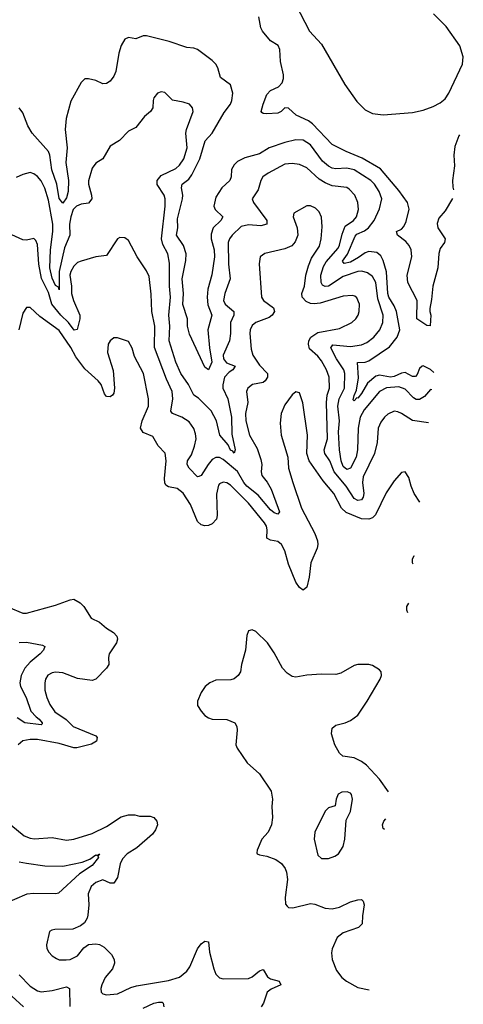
# Model space of a CAD drawing. Header units: inches. Extents: x 1694797 to 1849917, y 907313 to 1017959.
# Tile 825 of 834: x 1846432 to 1848870, y 1001483 to 1006894. Entities that reach past the tile are written whole.
import ezdxf

# ---------------------------------------------------------------- set-up
doc = ezdxf.new("R2010")
doc.units = ezdxf.units.IN
doc.header["$MEASUREMENT"] = 0
doc.layers.add('B8040', color=7, linetype='Continuous')

msp = doc.modelspace()

# ---------------------------------------------------------------- linework, layer by layer
at = {"layer": 'B8040', "color": 5}
for points, elevation in [([(1847921.7, 1007030), (1848024.5, 1006830), (1848090, 1006759.1), (1848218, 1006538), (1848284.1, 1006444.1), (1848330, 1006398.6), (1848370, 1006379.1), (1848430, 1006371.3), (1848590, 1006384.6), (1848650, 1006397.6), (1848703.7, 1006416.3), (1848742.9, 1006437.1), (1848770, 1006459.6), (1848790.6, 1006490), (1848865.8, 1006650), (1848869.9, 1006690), (1848850, 1006749.7), (1848775.9, 1006855.9), (1848706.5, 1006926.5)], 480), ([(1848811, 1005911.1), (1848770, 1005843.7), (1848736.3, 1005803.7), (1848726, 1005774), (1848730.7, 1005750), (1848771, 1005690), (1848767, 1005670), (1848743.1, 1005636.9), (1848734.5, 1005610), (1848730.8, 1005530), (1848702.2, 1005430), (1848695.9, 1005355.9), (1848686.3, 1005306.3), (1848685.7, 1005290), (1848692.1, 1005270), (1848688.1, 1005211.9), (1848670, 1005213.3), (1848614.7, 1005250), (1848616, 1005350), (1848564.8, 1005450), (1848561.1, 1005490), (1848586.5, 1005590), (1848584.2, 1005630), (1848572.8, 1005652.8), (1848554.6, 1005674.6), (1848507.5, 1005710), (1848503.1, 1005730), (1848530, 1005742.7), (1848543.1, 1005756.9), (1848555.4, 1005784.5), (1848572.7, 1005852.7), (1848562.4, 1005890), (1848515.4, 1005955.4), (1848414.7, 1006074.7), (1848313.7, 1006133.7), (1848225.8, 1006170), (1848150, 1006207.6), (1848041.1, 1006321.1), (1848018.5, 1006338.5), (1847951.9, 1006370), (1847910, 1006407.9), (1847890, 1006408.9), (1847868.4, 1006390), (1847850, 1006380.8), (1847790, 1006377.2), (1847770, 1006378.3), (1847763, 1006383), (1847759.1, 1006390), (1847769.9, 1006429.9), (1847790, 1006482.4), (1847810, 1006504.6), (1847855.3, 1006524.7), (1847873.9, 1006546.1), (1847882.4, 1006570), (1847881.8, 1006590), (1847864.5, 1006664.5), (1847860.9, 1006730), (1847852.7, 1006752.7), (1847810, 1006777.7), (1847766.4, 1006830), (1847756.8, 1006850), (1847747, 1006910)], 480), ([(1848707.9, 1004955), (1848690, 1004972.5), (1848650, 1004992), (1848644.7, 1004990), (1848630, 1004976.8), (1848616.6, 1004943.4), (1848606.6, 1004933.4), (1848590, 1004933.5), (1848550, 1004954.3), (1848530, 1004952.1), (1848490, 1004932.8), (1848470, 1004929.7), (1848410, 1004940.3), (1848390, 1004935.2), (1848343.7, 1004896.3), (1848310, 1004839.1), (1848290, 1004815), (1848284.6, 1004815.4), (1848270, 1004798.9), (1848264.8, 1004804.8), (1848269.3, 1004829.3), (1848282.2, 1004857.8), (1848293.3, 1004926.7), (1848288.8, 1005010), (1848330, 1005011.8), (1848350, 1005018.5), (1848464.5, 1005095.5), (1848507.3, 1005150), (1848520.3, 1005190), (1848503.2, 1005290), (1848490, 1005321.9), (1848460.6, 1005370), (1848455.1, 1005390), (1848447.7, 1005507.7), (1848430.3, 1005570.3), (1848416.7, 1005596.7), (1848394.5, 1005614.5), (1848350, 1005620.9), (1848330, 1005613.5), (1848293.7, 1005586.3), (1848250, 1005562.1), (1848214.7, 1005554.7), (1848206.8, 1005566.8), (1848234.2, 1005605.8), (1848275.1, 1005704.9), (1848285.2, 1005714.8), (1848327, 1005733), (1848349.4, 1005750), (1848379.4, 1005790), (1848410, 1005854.9), (1848421.3, 1005910), (1848407.7, 1005950), (1848381, 1005990), (1848361.7, 1006010), (1848270, 1006069.6), (1848230, 1006077.2), (1848170, 1006074.1), (1848150, 1006077.8), (1848130, 1006089), (1848097, 1006117), (1848030, 1006206.2), (1847990, 1006231.3), (1847950, 1006233), (1847890, 1006218.6), (1847804, 1006190), (1847750, 1006156.5), (1847670, 1006134.6), (1847630, 1006114.7), (1847610, 1006095.9), (1847596.6, 1006070), (1847595.1, 1006030), (1847587.4, 1006010), (1847543.1, 1005970), (1847510, 1005919.3), (1847499.9, 1005870), (1847506, 1005850), (1847549.2, 1005810), (1847538.3, 1005790), (1847494.9, 1005750), (1847484.8, 1005715.2), (1847484.6, 1005690), (1847500.2, 1005630), (1847502.2, 1005590), (1847488.1, 1005491.9), (1847466.4, 1005413.6), (1847462.3, 1005370), (1847467, 1005327), (1847488, 1005270), (1847466.9, 1005190), (1847475.3, 1005090), (1847487.8, 1005012.2), (1847470, 1004969.6), (1847450, 1004984.5), (1847366, 1005166), (1847354.1, 1005210), (1847354.6, 1005250), (1847328.6, 1005328.6), (1847332.5, 1005390), (1847325.4, 1005470), (1847345.1, 1005570), (1847346.5, 1005606.5), (1847333.3, 1005653.3), (1847294.5, 1005710), (1847301.2, 1005750), (1847299.9, 1005799.9), (1847326.4, 1005910), (1847328.5, 1005930), (1847320.8, 1005970), (1847324.8, 1005990), (1847361.6, 1006018.4), (1847378.5, 1006041.5), (1847421.7, 1006130), (1847451.9, 1006228.1), (1847490.3, 1006270), (1847556.1, 1006383.9), (1847589.8, 1006430), (1847597.8, 1006450), (1847602.9, 1006490), (1847590, 1006536.3), (1847536.6, 1006576.6), (1847521.5, 1006630), (1847510, 1006649.6), (1847489.6, 1006670), (1847410, 1006729.6), (1847390, 1006737.6), (1847350, 1006740.7), (1847253.7, 1006773.7), (1847130, 1006805.6), (1847110, 1006805.1), (1847070, 1006789.6), (1847030, 1006796.2), (1847010, 1006786.6), (1846990, 1006752.7), (1846977.3, 1006710), (1846961.5, 1006610), (1846950, 1006583.7), (1846930, 1006556.2), (1846910, 1006543.6), (1846890, 1006541.6), (1846850, 1006559.6), (1846810, 1006569.5), (1846790.6, 1006569.4), (1846770, 1006549.3), (1846713, 1006447), (1846688.2, 1006351.8), (1846682.3, 1006290), (1846693.8, 1006190), (1846686.1, 1006110), (1846699.7, 1006010), (1846698.6, 1005950), (1846690, 1005915.3), (1846670, 1005886), (1846650, 1005910.9), (1846635.7, 1005990), (1846608.4, 1006068.4), (1846598.1, 1006150), (1846590.6, 1006170), (1846501.5, 1006270), (1846477.7, 1006310), (1846450, 1006382.7), (1846430, 1006409.2)], 520), ([(1848697.8, 1004860.7), (1848690, 1004861.3), (1848657, 1004823), (1848630, 1004807), (1848610, 1004807.2), (1848595.3, 1004815.3), (1848550, 1004863), (1848515.9, 1004875.9), (1848448.6, 1004871.4), (1848410, 1004851.3), (1848325, 1004750), (1848304, 1004710), (1848291.3, 1004650), (1848289.2, 1004530), (1848280.4, 1004490), (1848249.6, 1004430.4), (1848230, 1004421.8), (1848210, 1004438.4), (1848199, 1004470), (1848189.6, 1004530), (1848184.2, 1004630), (1848190.2, 1004690), (1848180.4, 1004770), (1848188.5, 1004810), (1848217.1, 1004870), (1848218.7, 1004950), (1848213.3, 1004970), (1848172.4, 1005030), (1848141.4, 1005090), (1848152.8, 1005107.2), (1848250, 1005098.7), (1848310, 1005106.6), (1848340.5, 1005119.5), (1848378.5, 1005150), (1848411.9, 1005190), (1848427.3, 1005230), (1848429.3, 1005270), (1848399.9, 1005359.9), (1848389.5, 1005450), (1848370, 1005482.1), (1848343, 1005503), (1848312.5, 1005512.5), (1848289.9, 1005509.9), (1848210, 1005481.8), (1848130, 1005430.3), (1848110, 1005426.9), (1848095.8, 1005435.8), (1848089.1, 1005450), (1848087.8, 1005490), (1848102, 1005538), (1848117, 1005563), (1848181.9, 1005638.1), (1848190, 1005655.6), (1848203.8, 1005716.2), (1848221.5, 1005758.5), (1848265.7, 1005790), (1848282.1, 1005810), (1848293.1, 1005850), (1848289.9, 1005889.9), (1848273.8, 1005930), (1848243.5, 1005963.5), (1848230, 1005971.6), (1848150, 1005980.8), (1848110, 1005997.2), (1848077.8, 1006017.8), (1848010, 1006080.7), (1847970, 1006097.3), (1847930, 1006104.4), (1847890, 1006100.3), (1847796.9, 1006050), (1847769.2, 1006030), (1847756.9, 1006010), (1847741.8, 1005958.2), (1847710.3, 1005910), (1847717.3, 1005890), (1847790.2, 1005790), (1847790.3, 1005770), (1847758.2, 1005761.8), (1847690, 1005766.9), (1847650, 1005756.8), (1847600.2, 1005710), (1847585, 1005690), (1847578.7, 1005670), (1847579.8, 1005550), (1847589.5, 1005470), (1847558.8, 1005390), (1847552.7, 1005350), (1847560.7, 1005330), (1847608.2, 1005290), (1847608.6, 1005270), (1847590.1, 1005230), (1847590.6, 1005169.4), (1847585.3, 1005130), (1847550.1, 1005050), (1847552, 1005030), (1847567.8, 1005007.8), (1847616.1, 1004990), (1847604.4, 1004970), (1847583.3, 1004956.7), (1847557.4, 1004930), (1847548.1, 1004888.1), (1847549.2, 1004870), (1847575.2, 1004810), (1847596.1, 1004710), (1847597.2, 1004617.2), (1847616.8, 1004530), (1847610, 1004511.5), (1847602.8, 1004522.8), (1847590, 1004529.1), (1847578, 1004558), (1847532.2, 1004610), (1847513.2, 1004690), (1847485.3, 1004745.3), (1847414.5, 1004814.5), (1847390, 1004830.8), (1847359.6, 1004890), (1847318.1, 1004950), (1847290, 1005012.8), (1847253.6, 1005130), (1847256.7, 1005210), (1847251.5, 1005270), (1847260.5, 1005370), (1847255.6, 1005430), (1847256.4, 1005556.4), (1847246.8, 1005606.8), (1847219.2, 1005659.2), (1847212, 1005690), (1847230.9, 1005870), (1847230.9, 1005910), (1847226, 1005930), (1847188, 1005988), (1847187.3, 1006010), (1847210, 1006037.6), (1847290, 1006075.3), (1847310, 1006094.8), (1847334, 1006130), (1847352, 1006190), (1847345.2, 1006270), (1847348.2, 1006290), (1847385.7, 1006390), (1847382.6, 1006410), (1847364.5, 1006430), (1847330, 1006441.4), (1847271.2, 1006451.2), (1847230, 1006493.3), (1847210, 1006497.6), (1847190, 1006489.4), (1847170, 1006464), (1847164.9, 1006450), (1847163.8, 1006410), (1847150.3, 1006390), (1847118.1, 1006361.9), (1847070, 1006300.9), (1847030, 1006282), (1846980.5, 1006230), (1846930, 1006198.4), (1846890, 1006129.6), (1846850, 1006106), (1846830, 1006078), (1846811.1, 1006008.9), (1846811.1, 1005990), (1846827.6, 1005930), (1846828, 1005910), (1846810, 1005886.1), (1846770, 1005879.6), (1846744, 1005870), (1846726.3, 1005850), (1846712.5, 1005810), (1846706.3, 1005770), (1846707.9, 1005710), (1846679.3, 1005640.7), (1846648.6, 1005510), (1846650, 1005409.6), (1846644.7, 1005424.7), (1846630, 1005432.5), (1846610, 1005472.8), (1846597.4, 1005530), (1846601.1, 1005630), (1846614.9, 1005730), (1846614, 1005770), (1846590, 1005903), (1846570, 1005968), (1846550, 1006007.6), (1846530, 1006033), (1846510, 1006047.6), (1846490, 1006054), (1846450, 1006042.9), (1846413.8, 1006026.2)], 540), ([(1848848.7, 1006260.9), (1848844.7, 1006255.3), (1848823.7, 1006196.3), (1848816.9, 1006150), (1848820.8, 1006090), (1848811.1, 1006010), (1848812.8, 1005972.8), (1848816.1, 1005958.3)], 480), ([(1848678, 1004677.8), (1848590, 1004691.2), (1848530, 1004730.7), (1848510, 1004739.8), (1848490, 1004742.4), (1848454.3, 1004725.7), (1848437.3, 1004710), (1848417.4, 1004682.6), (1848402.5, 1004650), (1848395.8, 1004570), (1848381.2, 1004510), (1848318.8, 1004381.2), (1848315.2, 1004350), (1848323.3, 1004290), (1848319.8, 1004270), (1848310, 1004254.8), (1848290, 1004251.7), (1848270, 1004262.6), (1848225.6, 1004330), (1848159.6, 1004410), (1848136.7, 1004470), (1848109.4, 1004510), (1848106, 1004530), (1848123.1, 1004590), (1848117.4, 1004790), (1848122.2, 1004830), (1848135.4, 1004870), (1848132.1, 1004930), (1848117.5, 1004970), (1848090, 1005018.8), (1848070, 1005044.2), (1848025.6, 1005085.6), (1848018.4, 1005110), (1848020.6, 1005130), (1848032.3, 1005150), (1848070, 1005175), (1848190, 1005197.3), (1848257.7, 1005230), (1848279.3, 1005250), (1848292.3, 1005270), (1848298.2, 1005290), (1848299, 1005330), (1848285.7, 1005365.7), (1848274.7, 1005374.7), (1848258.7, 1005378.7), (1848210, 1005375.4), (1848083.2, 1005336.8), (1848050, 1005332.2), (1848030, 1005334.9), (1848005.7, 1005345.7), (1847984.9, 1005370), (1847982.8, 1005390), (1847996.8, 1005430), (1848004.3, 1005490), (1848018.8, 1005541.2), (1848036.4, 1005583.6), (1848079.8, 1005650), (1848088.8, 1005690), (1848095.2, 1005755.2), (1848090, 1005808.7), (1848077.4, 1005837.4), (1848057.8, 1005857.8), (1848030, 1005870.9), (1848010, 1005871.1), (1847938.4, 1005830), (1847934.3, 1005810), (1847956.9, 1005750), (1847960.7, 1005710), (1847946.8, 1005673.2), (1847928.3, 1005651.7), (1847890, 1005634), (1847779.1, 1005610), (1847753.1, 1005590), (1847748, 1005552), (1847760.2, 1005370), (1847771.7, 1005350), (1847827.2, 1005310), (1847832.6, 1005290), (1847820.3, 1005270), (1847802.9, 1005257.2), (1847730.3, 1005230), (1847710, 1005213.6), (1847699.4, 1005190), (1847696.8, 1005170), (1847703.6, 1005083.6), (1847713.4, 1005050), (1847750, 1004995.2), (1847793.2, 1004950), (1847794, 1004930), (1847782, 1004910), (1847770, 1004900.6), (1847711.5, 1004888.5), (1847685.5, 1004870), (1847679.2, 1004850), (1847685.5, 1004790), (1847673.4, 1004730), (1847674.8, 1004690), (1847695.1, 1004610), (1847737.7, 1004537.7), (1847757.6, 1004477.6), (1847762.3, 1004450), (1847759.1, 1004410), (1847763.4, 1004390), (1847792.6, 1004352.6), (1847813.5, 1004313.5), (1847853.5, 1004210), (1847859.1, 1004190), (1847850, 1004177.4), (1847830, 1004184.9), (1847810, 1004200.8), (1847741.8, 1004281.8), (1847679.6, 1004330), (1847663.7, 1004350), (1847630, 1004410.7), (1847550, 1004477.8), (1847530, 1004488.5), (1847510, 1004488), (1847490, 1004476.9), (1847467.2, 1004450), (1847430, 1004389.4), (1847416.5, 1004383.5), (1847410, 1004382.4), (1847363.4, 1004430), (1847353, 1004450), (1847355.2, 1004470), (1847376.7, 1004503.3), (1847393.5, 1004550), (1847401.3, 1004590), (1847398.8, 1004618.8), (1847388.3, 1004648.3), (1847363.8, 1004683.8), (1847323, 1004710), (1847271.1, 1004730), (1847263.2, 1004743.2), (1847273.6, 1004810), (1847270.4, 1004850), (1847239, 1004919), (1847173.1, 1005093.1), (1847174.8, 1005210), (1847158.1, 1005290), (1847154.8, 1005385.2), (1847143.2, 1005483.2), (1847130, 1005514), (1847077.4, 1005590), (1847030, 1005681.2), (1847010, 1005696), (1846983.4, 1005696.6), (1846970, 1005689.3), (1846910, 1005598.4), (1846850, 1005591.5), (1846770, 1005567.6), (1846750, 1005560.5), (1846730, 1005539.6), (1846713.6, 1005510), (1846708.5, 1005490), (1846717.1, 1005430), (1846717.7, 1005390), (1846727.3, 1005350), (1846762.5, 1005270), (1846762.3, 1005250), (1846748.9, 1005191.1), (1846732.4, 1005187.6), (1846699.9, 1005230), (1846657.9, 1005270), (1846608.4, 1005330), (1846590, 1005395.4), (1846551.9, 1005471.9), (1846537.5, 1005550), (1846530, 1005659), (1846521, 1005681), (1846510, 1005692), (1846470, 1005682), (1846450, 1005683.5), (1846390, 1005711.1)], 560), ([(1848631.2, 1004242.7), (1848599.8, 1004290), (1848583.1, 1004330), (1848570, 1004379), (1848550, 1004409.2), (1848530, 1004406.6), (1848490, 1004360.7), (1848446.1, 1004293.9), (1848386.7, 1004173.4), (1848370, 1004155.7), (1848350, 1004148.4), (1848310, 1004152), (1848226.4, 1004186.4), (1848201.3, 1004210), (1848158.3, 1004290), (1848099, 1004359), (1848022.2, 1004470), (1848009.8, 1004510), (1848013.8, 1004610), (1847988.4, 1004788.4), (1847970, 1004844), (1847950, 1004849.2), (1847930, 1004832.3), (1847890, 1004777), (1847869.1, 1004730), (1847862.8, 1004677.2), (1847868.4, 1004610), (1847905.5, 1004490), (1847910.2, 1004430), (1847933.6, 1004350), (1847981.2, 1004210), (1848054.6, 1004070), (1848069.5, 1004030), (1848071.3, 1004010), (1848067.3, 1003990), (1848031.9, 1003910), (1848022.9, 1003830), (1848010, 1003776), (1847990, 1003759.5), (1847970, 1003774.5), (1847950, 1003802.9), (1847910, 1003901.6), (1847890, 1003975.6), (1847871.5, 1004010), (1847850, 1004026.8), (1847810, 1004033.6), (1847790, 1004045.1), (1847791.9, 1004090), (1847788.2, 1004110), (1847777.4, 1004130), (1847690, 1004237), (1847590, 1004336.8), (1847570, 1004349.8), (1847550, 1004353.3), (1847530, 1004343.9), (1847524.5, 1004335.5), (1847513.3, 1004286.7), (1847518.1, 1004170), (1847513.5, 1004150), (1847490, 1004122.8), (1847470, 1004114.6), (1847450, 1004113.1), (1847430, 1004118), (1847410, 1004135.8), (1847370.3, 1004230.3), (1847330, 1004291.6), (1847297.2, 1004317.2), (1847250, 1004326.4), (1847235.9, 1004335.9), (1847229.4, 1004349.4), (1847227.8, 1004372.2), (1847236.5, 1004470), (1847231.2, 1004511.2), (1847192.4, 1004552.4), (1847163.3, 1004603.3), (1847110, 1004625.8), (1847097, 1004650), (1847104.7, 1004690), (1847141, 1004770), (1847140.6, 1004810), (1847111.9, 1004950), (1847062.6, 1005042.6), (1847050, 1005089.2), (1847030, 1005126), (1846970, 1005146.6), (1846950, 1005146), (1846930, 1005129.2), (1846919.3, 1005110), (1846914.3, 1005065.7), (1846946.2, 1004966.2), (1846954.1, 1004870), (1846950, 1004841.6), (1846941.7, 1004830), (1846930, 1004821.4), (1846910, 1004823.1), (1846897.7, 1004837.7), (1846879.8, 1004890), (1846863.7, 1004910), (1846790, 1004975.9), (1846741.3, 1005041.3), (1846713, 1005093), (1846650, 1005185.6), (1846542.3, 1005262.3), (1846490, 1005311.8), (1846470, 1005312.3), (1846450, 1005282), (1846427.6, 1005190)], 580), ([(1848594.4, 1003901.8), (1848589.9, 1003910), (1848590.9, 1003930), (1848599.4, 1003950), (1848599.6, 1003950.4)], 580), ([(1846370, 1003664.9), (1846450, 1003632.3), (1846470, 1003632.9), (1846630, 1003677.6), (1846710, 1003706.7), (1846730, 1003708.9), (1846763.8, 1003690), (1846784.9, 1003670), (1846824.8, 1003604.8), (1846870, 1003583.6), (1846908.9, 1003550), (1846947.1, 1003527.1), (1846966.8, 1003506.8), (1846970.3, 1003490), (1846965, 1003470), (1846924.7, 1003410), (1846919.7, 1003390), (1846922.6, 1003350), (1846910.2, 1003329.8), (1846850.2, 1003269.8), (1846830, 1003262.2), (1846750, 1003273.6), (1846670, 1003304.1), (1846630, 1003309.1), (1846610, 1003305.2), (1846587.6, 1003292.4), (1846575, 1003270), (1846570.9, 1003250), (1846571, 1003210), (1846580.6, 1003170), (1846598.8, 1003130), (1846625.8, 1003090), (1846688, 1003048), (1846725.5, 1003010), (1846850, 1002958.5), (1846858, 1002950), (1846855.2, 1002930), (1846826.4, 1002913.6), (1846747.1, 1002892.9), (1846730, 1002893.1), (1846650, 1002915.7), (1846530, 1002939.1), (1846490, 1002939.4), (1846449.3, 1002930.7), (1846424.9, 1002910)], 580), ([(1848565.5, 1003633.9), (1848559.6, 1003650), (1848560.2, 1003670), (1848571.4, 1003688.3)], 580), ([(1848459.6, 1002650.9), (1848410, 1002720.6), (1848337.4, 1002797.4), (1848310, 1002817.8), (1848270, 1002837.5), (1848207.4, 1002847.4), (1848190, 1002863.9), (1848163.6, 1002910), (1848144.9, 1002970), (1848150, 1003001.1), (1848170, 1003017.7), (1848220.7, 1003030), (1848250, 1003042.5), (1848290, 1003072.8), (1848342, 1003150), (1848413.3, 1003270), (1848419.6, 1003290), (1848418.4, 1003310), (1848410, 1003320.9), (1848370, 1003345.6), (1848350, 1003351.5), (1848290, 1003351.5), (1848270, 1003345.6), (1848197.1, 1003302.9), (1848170, 1003295.1), (1848090, 1003297.1), (1848010, 1003292.3), (1847950, 1003281.4), (1847930, 1003285.5), (1847902.2, 1003302.2), (1847875.6, 1003330), (1847830, 1003415.1), (1847794.3, 1003470), (1847730, 1003532), (1847710, 1003541.2), (1847690, 1003535.3), (1847680.5, 1003510), (1847672.4, 1003430), (1847650.7, 1003350.7), (1847644.9, 1003310), (1847633.4, 1003290), (1847610, 1003271.8), (1847593.1, 1003266.9), (1847510, 1003264.2), (1847476.3, 1003250), (1847450.6, 1003230), (1847430, 1003197.2), (1847408.9, 1003150), (1847410, 1003126), (1847430, 1003093.4), (1847450.3, 1003070.3), (1847470, 1003057.1), (1847490, 1003050.4), (1847570, 1003048.9), (1847614.9, 1003030), (1847625.3, 1003010), (1847627.8, 1002990), (1847620.3, 1002910), (1847626.7, 1002890), (1847682, 1002810), (1847749.4, 1002749.4), (1847813.7, 1002653.7), (1847821.5, 1002610), (1847817.4, 1002570), (1847822, 1002510), (1847816.1, 1002470), (1847798, 1002430), (1847762, 1002390), (1847736.3, 1002330), (1847736, 1002316), (1847738, 1002310), (1847750, 1002304), (1847790, 1002297.6), (1847840, 1002280), (1847870, 1002257.3), (1847890.2, 1002230), (1847898.5, 1002210), (1847904.2, 1002170), (1847890.3, 1002070), (1847893.7, 1002033.7), (1847902, 1002022), (1847910, 1002015.5), (1847934, 1002014), (1848030, 1002037.1), (1848053.9, 1002033.9), (1848110, 1002011.1), (1848150, 1002008.7), (1848190, 1002018), (1848250, 1002046), (1848290, 1002058), (1848310, 1002058.7), (1848320.4, 1002050), (1848325.3, 1002030), (1848315.3, 1001970), (1848314.3, 1001925.7), (1848294.9, 1001905.1), (1848210, 1001876.2), (1848177.6, 1001850), (1848150, 1001789), (1848145.4, 1001765.4), (1848148.9, 1001730), (1848174, 1001670), (1848203.1, 1001630), (1848228.8, 1001610), (1848290, 1001576), (1848352.3, 1001563.7)], 620), ([(1846430, 1003471), (1846470, 1003472.5), (1846557, 1003457), (1846570.6, 1003450), (1846562.8, 1003430), (1846544.8, 1003410), (1846490, 1003363.6), (1846460.5, 1003330), (1846440.4, 1003290), (1846433.1, 1003250), (1846436.6, 1003230), (1846467.7, 1003170), (1846494.1, 1003094.1), (1846522.3, 1003062.3), (1846539.4, 1003050), (1846556.3, 1003030), (1846556.3, 1003023.7), (1846550, 1003018.9), (1846460.7, 1003030), (1846418, 1003058)], 560), ([(1846383.1, 1002470), (1846457.1, 1002410), (1846490, 1002396.5), (1846513.4, 1002393.4), (1846610, 1002399.7), (1846690, 1002384.8), (1846730, 1002390.9), (1846830, 1002422.5), (1846910, 1002461.3), (1846990, 1002514), (1847030, 1002524.8), (1847064.2, 1002524.2), (1847090, 1002517.2), (1847150, 1002517.4), (1847169.6, 1002509.6), (1847186, 1002490), (1847188.7, 1002470), (1847177.9, 1002442.1), (1847161.5, 1002418.5), (1847076.6, 1002343.4), (1847023.2, 1002310), (1846997.3, 1002282.7), (1846985.1, 1002254.9), (1846970, 1002179.6), (1846950.1, 1002149.9), (1846930, 1002148.6), (1846890, 1002167.3), (1846850, 1002152.7), (1846824.4, 1002130), (1846808.3, 1002090), (1846812.8, 1002030), (1846807.3, 1001972.7), (1846804, 1001956), (1846789.1, 1001930.9), (1846766.1, 1001913.9), (1846723.9, 1001896.1), (1846625.1, 1001894.9), (1846608.3, 1001891.7), (1846596.3, 1001883.7), (1846579.5, 1001810), (1846581.3, 1001790), (1846592.4, 1001770), (1846610.4, 1001750), (1846634.3, 1001734.3), (1846650, 1001728.1), (1846687.2, 1001727.2), (1846710, 1001730.2), (1846750, 1001749.1), (1846785.7, 1001794.3), (1846810, 1001812), (1846850, 1001816), (1846870, 1001811.7), (1846897, 1001797), (1846936.2, 1001756.2), (1846951.1, 1001730), (1846953.2, 1001710), (1846942.2, 1001677.8), (1846902, 1001630), (1846883.1, 1001590), (1846878.7, 1001570), (1846880.4, 1001550), (1846890, 1001540.4), (1846910, 1001535.6), (1846970, 1001540.6), (1847043.4, 1001576.6), (1847074.6, 1001585.4), (1847250, 1001613.6), (1847310, 1001632.6), (1847350, 1001666), (1847368.1, 1001690), (1847410, 1001788.8), (1847430, 1001815.3), (1847450.3, 1001830.3), (1847470, 1001826), (1847475.3, 1001770), (1847498.6, 1001678.6), (1847509.6, 1001649.6), (1847529.6, 1001629.6), (1847550, 1001624.1), (1847690, 1001624.7), (1847710, 1001634.2), (1847750, 1001667.6), (1847770, 1001675.5), (1847794.8, 1001634.8), (1847810, 1001623.2), (1847858, 1001610), (1847868, 1001590), (1847814.2, 1001565.8), (1847792, 1001550), (1847771.5, 1001490), (1847758.3, 1001470)], 580), ([(1848437.2, 1002443.8), (1848430, 1002449.8), (1848425.9, 1002470), (1848433.8, 1002490), (1848443.5, 1002501.8)], 620), ([(1846430, 1002267.1), (1846470, 1002258.8), (1846570, 1002245.2), (1846670, 1002242.9), (1846775.3, 1002264.7), (1846818.3, 1002281.7), (1846850, 1002304.9), (1846858, 1002302), (1846870.2, 1002310.2), (1846862, 1002298), (1846864.9, 1002290), (1846830, 1002246.3), (1846760.1, 1002199.9), (1846645.5, 1002094.5), (1846630.1, 1002089.9), (1846510, 1002092.7), (1846471.7, 1002088.2), (1846335.4, 1002030)], 560), ([(1846430, 1001644.6), (1846490, 1001583), (1846530, 1001557.7), (1846550, 1001552.8), (1846610, 1001558.9), (1846690, 1001579.7), (1846706.7, 1001570), (1846708, 1001472)], 560), ([(1846388.3, 1001528.3), (1846452.7, 1001470)], 540), ([(1847110, 1001461.4), (1847170, 1001489.2), (1847195.6, 1001495.6), (1847214.6, 1001494.6), (1847220.7, 1001490), (1847224.4, 1001470)], 560)]:
    msp.add_lwpolyline(points, dxfattribs=dict(at, elevation=elevation))
at = {"layer": 'B8040', "color": 5, "elevation": 640}
msp.add_lwpolyline([(1848230.9, 1002650.9), (1848202, 1002650), (1848182, 1002638), (1848170.5, 1002610), (1848165.4, 1002574.6), (1848130, 1002563.7), (1848110, 1002545.2), (1848054.3, 1002430), (1848050.3, 1002390), (1848070, 1002303), (1848090, 1002284.9), (1848130, 1002284.2), (1848163.3, 1002296.7), (1848183.7, 1002310), (1848209.6, 1002350), (1848218.4, 1002390), (1848225.6, 1002494.4), (1848250, 1002542), (1848261, 1002610), (1848255.8, 1002635.8), (1848250, 1002642.9)], close=True, dxfattribs=at)

doc.saveas('drawing.dxf')
